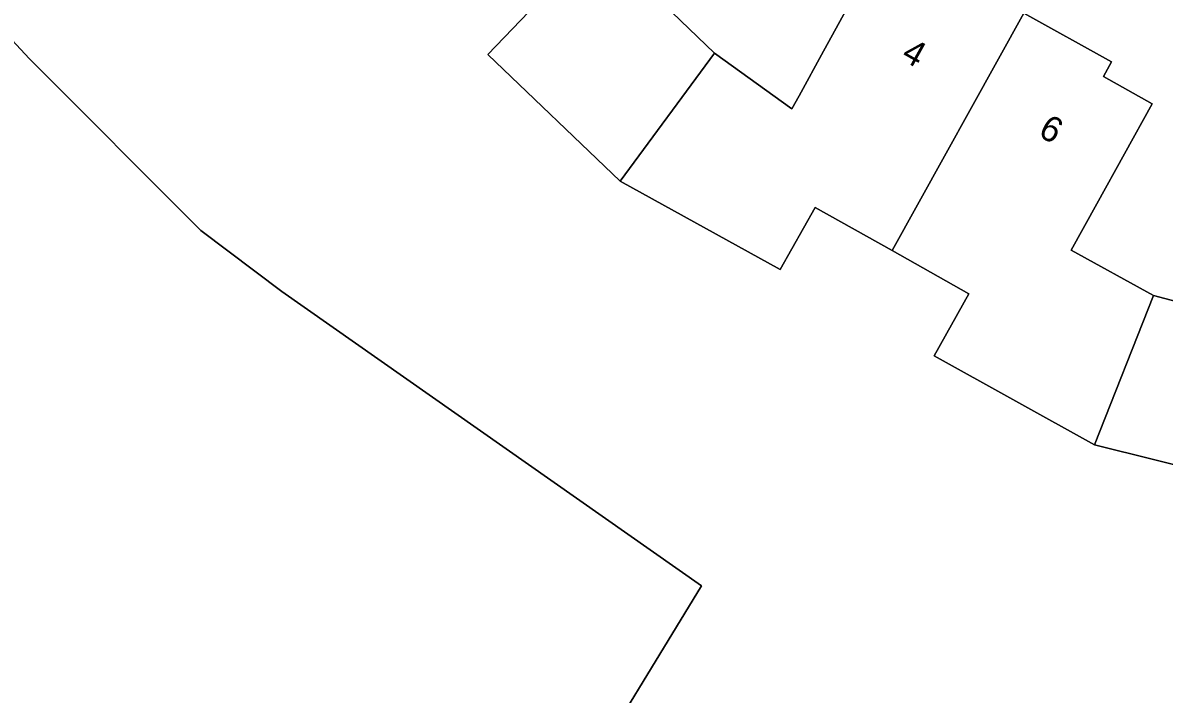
# Model space of a CAD drawing. Extents: x 163426 to 164192, y 380329 to 381641.
# Drawn here: x 163749.17 to 163794, y 381094.3 to 381120.68 of the extents above; entities that cross this region are included whole.
import ezdxf

# ---------------------------------------------------------------- set-up
doc = ezdxf.new("R2010")
doc.units = 0
for name, color, linetype in [('IMGEO_Erf', 7, 'Continuous'), ('IMGEO_Groenvoorziening', 7, 'Continuous'), ('IMGEO_Hek', 7, 'Continuous'), ('IMGEO_Pand', 7, 'Continuous'), ('IMGEO_Pand_nummerreeks', 7, 'Continuous')]:
    doc.layers.add(name, color=color, linetype=linetype)

msp = doc.modelspace()

# ---------------------------------------------------------------- linework, layer by layer
at = {"layer": 'IMGEO_Erf'}
for points in [[(163751.503, 381157.516), (163729.251, 381141.015), (163732.072, 381137.976), (163749.418, 381119.282), (163756.166, 381112.517), (163759.341, 381110.127), (163775.821, 381098.556), (163770.737, 381090.211), (163788.292, 381090.14), (163818.457, 381090.749), (163832.902, 381090.774), (163832.813, 381092.044), (163843.989, 381092.666), (163844.187, 381092.814), (163848.379, 381095.943), (163861.136, 381105.466), (163857.605, 381110.245), (163859.858, 381111.91), (163857.795, 381114.702), (163855.732, 381117.494), (163853.479, 381115.829), (163850.107, 381120.395), (163846.735, 381124.961)], [(163773.663, 381122.069), (163776.337, 381119.493), (163779.374, 381117.297), (163779.659, 381117.817), (163780.619, 381119.565), (163782.769, 381123.481)], [(163798.26, 381102.358), (163791.258, 381104.106), (163784.958, 381107.599), (163786.327, 381110.035), (163783.308, 381111.731), (163780.289, 381113.427), (163778.92, 381110.991), (163772.624, 381114.464), (163767.433, 381119.437), (163769.37, 381121.457)], [(163788.482, 381121.061), (163791.933, 381119.14), (163791.611, 381118.565), (163793.527, 381117.492), (163791.356, 381113.566), (163790.349, 381111.744), (163793.575, 381109.96), (163797.188, 381109.011)]]:
    msp.add_lwpolyline(points, dxfattribs=at)
at = {"layer": 'IMGEO_Groenvoorziening'}
msp.add_lwpolyline([(163775.821, 381098.556), (163759.341, 381110.127), (163756.166, 381112.517), (163749.418, 381119.282), (163732.072, 381137.976), (163734.308, 381128.1), (163738.984, 381121.316), (163740.878, 381120.725), (163742.112, 381118.526), (163744.346, 381116.356), (163741.221, 381109.065), (163741.199, 381100.514), (163747.113, 381099.339), (163736.522, 381090.666), (163735.028, 381085.532), (163739.75, 381076.9), (163745.765, 381077.622), (163748.916, 381078), (163746.539, 381090.627), (163769.885, 381088.76), (163770.737, 381090.211)], close=True, dxfattribs=at)
at = {"layer": 'IMGEO_Hek'}
msp.add_lwpolyline([(163749.418, 381119.282), (163732.072, 381137.976)], dxfattribs=at)
at = {"layer": 'IMGEO_Pand'}
for points in [[(163775.137, 381123.599), (163778.238, 381126.818), (163776.664, 381128.349), (163777.123, 381128.821), (163774.263, 381131.563), (163766.867, 381123.856), (163769.37, 381121.457), (163767.433, 381119.437), (163772.624, 381114.464), (163776.337, 381119.493), (163773.663, 381122.069)], [(163788.482, 381121.061), (163785.031, 381122.982), (163784.707, 381122.401), (163782.769, 381123.481), (163780.619, 381119.565), (163779.659, 381117.817), (163779.374, 381117.297), (163776.337, 381119.493), (163772.624, 381114.464), (163778.92, 381110.991), (163780.289, 381113.427), (163783.308, 381111.731)], [(163791.356, 381113.566), (163793.527, 381117.492), (163791.611, 381118.565), (163791.933, 381119.14), (163788.482, 381121.061), (163783.308, 381111.731), (163786.327, 381110.035), (163784.958, 381107.599), (163791.258, 381104.106), (163793.575, 381109.96), (163790.349, 381111.744)], [(163804.907, 381114.568), (163801.053, 381115.52), (163800.89, 381114.881), (163798.761, 381115.426), (163797.698, 381111.091), (163797.188, 381109.011), (163793.575, 381109.96), (163791.258, 381104.106), (163798.26, 381102.358), (163798.941, 381105.068), (163802.299, 381104.224)]]:
    msp.add_lwpolyline(points, close=True, dxfattribs=at)

# ---------------------------------------------------------------- texts
at = {"layer": 'IMGEO_Pand_nummerreeks'}
for s, p in [('4', (163783.623, 381119.252)), ('6', (163789.002, 381116.257))]:
    msp.add_text(s, height=1, rotation=330.8937, dxfattribs=at).set_placement(p)

doc.saveas('drawing.dxf')
